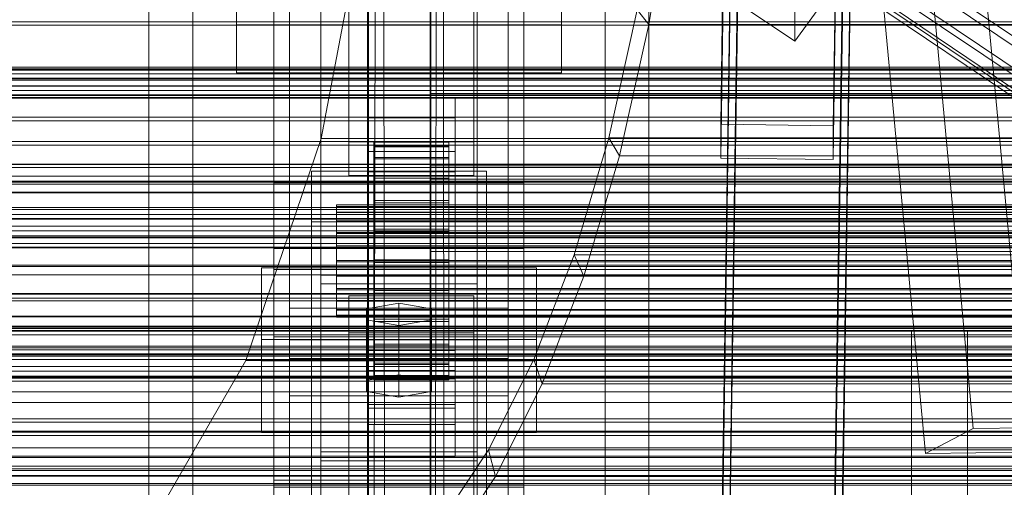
# Model space of a CAD drawing. Header units: millimetres. Extents: x -4738 to 65662, y -68080 to 6847.
# Tile 311 of 656: x -491 to -333, y -33725 to -33650. Entities that reach past the tile are written whole.
import ezdxf

# ---------------------------------------------------------------- set-up
doc = ezdxf.new("R2010")
doc.units = ezdxf.units.MM
for name, color, linetype, lineweight in [('COTAS_O', 1, 'Continuous', 0), ('frontal_briquetadora', 7, 'Continuous', 0), ('frontal_C01', 7, 'Continuous', 0), ('frontal_C02', 7, 'Continuous', 0), ('frontal_C03', 7, 'Continuous', 0), ('frontal_C10', 7, 'Continuous', 0), ('frontal_mezcladora', 7, 'Continuous', 0), ('frontal_secador', 7, 'Continuous', 0)]:
    doc.layers.add(name, color=color, linetype=linetype, lineweight=lineweight)
doc.dimstyles.new('R19_100', dxfattribs={"dimtxt": 250, "dimasz": 150, "dimexe": 150, "dimexo": 80, "dimgap": 100, "dimtad": 1, "dimtih": 1, "dimtoh": 1, "dimdsep": 46, "dimcen": 0.09, "dimadec": 0, "dimazin": 0, "dimtfac": 1, "dimtdec": 4, "dimtofl": 0, "dimtmove": 0, "dimatfit": 3, "dimfxl": 1, "dimtolj": 1, "dimtzin": 0, "dimarcsym": 0})

# ---------------------------------------------------------------- blocks, each defined once
blk = doc.blocks.new('DIM_R30_48')
at = {"layer": 'COTAS_O'}
for p, q in [((-1725, -33700), (-1575, -33655)), ((1725, -33700), (1575, -33655)), ((-1725, -34400), (-1725, -33700)), ((-1725, -33700), (1725, -33700)), ((-1725, -33700), (-1575, -33745)), ((1725, -33700), (1575, -33745)), ((1725, -34400), (1725, -33700))]:
    blk.add_line(p, q, dxfattribs=at)
blk.add_text('3450 O', height=250, dxfattribs=at).set_placement((0, -33600))
blk = doc.blocks.new('DIM_R30_51')
at = {"layer": 'COTAS_O'}
for p, q in [((-650, -33700), (50, -33700)), ((50, -33700), (5, -33850)), ((50, -34900), (50, -33700)), ((50, -33700), (95, -33850)), ((50, -34900), (5, -34750)), ((50, -34900), (95, -34750)), ((-650, -34900), (50, -34900))]:
    blk.add_line(p, q, dxfattribs=at)
blk.add_text('1200 O', height=250, rotation=90, dxfattribs=at).set_placement((-50, -34300))

msp = doc.modelspace()

# ---------------------------------------------------------------- linework, layer by layer
at = {"layer": 'frontal_briquetadora'}
for p, q in [((-348, -33700), (-292, -33700)), ((-348, -33700), (-348, -33755)), ((-301, -33700), (-339, -33700)), ((-339, -33700), (-339, -33755))]:
    msp.add_line(p, q, dxfattribs=at)
at = {"layer": 'frontal_C01'}
for p, q in [((-450, -33725.366), (-450, -33401.827)), ((-410, -33401.827), (-410, -33725.366)), ((-442.5, -34010.796), (-442.5, -33407.996)), ((-417.5, -33407.996), (-417.5, -34010.796)), ((-447.5, -33696.303), (-447.5, -33417.042)), ((-412.5, -33417.042), (-412.5, -33696.303)), ((-447.5, -33704.392), (-447.5, -33425.131)), ((-412.5, -33704.392), (-412.5, -33425.131)), ((-442.5, -34036.976), (-442.5, -33434.177)), ((-417.5, -34036.976), (-417.5, -33434.177)), ((-450, -33763.885), (-450, -33440.346)), ((-410, -33763.885), (-410, -33440.346)), ((-378.512, -33666.912), (-375.644, -33471.802)), ((-357.646, -33472.047), (-360.514, -33667.158)), ((-378.512, -33672.305), (-375.644, -33477.194)), ((-360.514, -33672.55), (-357.646, -33477.44)), ((-438, -33669.72), (-438, -33530.86)), ((-418, -33530.86), (-418, -33669.72)), ((-438, -33536.252), (-438, -33675.112)), ((-418, -33675.112), (-418, -33536.252)), ((-450, -33676.273), (-450, -33584.604)), ((-410, -33584.604), (-410, -33676.273)), ((-456, -33650.99), (-456, -33633.735)), ((-450, -33724.422), (-450, -33632.752)), ((-410, -33724.422), (-410, -33632.752)), ((-404, -33633.735), (-404, -33650.99)), ((-378.512, -33827.696), (-375.644, -33632.585)), ((-357.646, -33632.83), (-360.514, -33827.941)), ((-357.863, -33636.715), (-173.554, -33761.05)), ((-378.512, -33833.088), (-375.644, -33637.978)), ((-360.514, -33833.334), (-357.646, -33638.223)), ((-352.572, -33638.738), (-168.263, -33763.073)), ((-359.326, -33640.368), (-175.016, -33764.703)), ((-456, -33641.439), (-456, -33658.694)), ((-404, -33658.694), (-404, -33641.439)), ((-366.675, -33653.629), (-366.618, -33640.688)), ((-355.584, -33641.798), (-171.275, -33766.133)), ((-359.83, -33642.823), (-175.521, -33767.158)), ((-357.893, -33643.563), (-173.584, -33767.898)), ((-359.341, -33643.913), (-175.032, -33768.247)), ((-378.143, -33645.893), (-366.675, -33653.629)), ((-366.675, -33653.629), (-360.939, -33645.743)), ((-404, -33650.99), (-456, -33650.99)), ((-456, -33650.99), (-456, -33658.694)), ((-404, -33658.694), (-404, -33650.99)), ((-456, -33658.694), (-404, -33658.694)), ((-425, -33675.679), (-425, -33661.983)), ((-425, -33661.983), (425, -33661.983)), ((-425, -33673.539), (-425, -33661.983)), ((-435, -33665.868), (-435, -33662.633)), ((-435, -33662.633), (-421, -33662.633)), ((-435, -33703.077), (-435, -33662.633)), ((-421, -33662.633), (-421, -33665.868)), ((-421, -33662.633), (-421, -33703.077)), ((-421, -33665.868), (-435, -33665.868)), ((-435, -33665.868), (-435, -33706.313)), ((-421, -33706.313), (-421, -33665.868)), ((-360.514, -33667.158), (-378.512, -33666.912)), ((-378.512, -33666.912), (-378.512, -33672.305)), ((-360.514, -33672.55), (-360.514, -33667.158)), ((-418, -33669.72), (-438, -33669.72)), ((-438, -33669.72), (-438, -33675.112)), ((-434, -33679.787), (-434, -33669.788)), ((-434, -33669.788), (-434, -33670.38)), ((-434, -33669.788), (-422, -33669.788)), ((-434, -33670.49), (-434, -33669.788)), ((-434, -33680.068), (-434, -33670.38)), ((-434, -33670.38), (-434, -33672.227)), ((-434, -33670.38), (-422, -33670.38)), ((-422, -33670.38), (-422, -33669.788)), ((-422, -33669.788), (-422, -33679.787)), ((-422, -33669.788), (-422, -33670.49)), ((-422, -33672.227), (-422, -33670.38)), ((-422, -33670.38), (-422, -33680.068)), ((-418, -33675.112), (-418, -33669.72)), ((-435, -33674.496), (-435, -33671.26)), ((-435, -33671.26), (-421, -33671.26)), ((-435, -33711.705), (-435, -33671.26)), ((-434, -33680.12), (-434, -33670.49)), ((-434, -33670.49), (-422, -33670.49)), ((-434, -33672.439), (-434, -33670.49)), ((-422, -33670.49), (-422, -33680.12)), ((-422, -33670.49), (-422, -33672.439)), ((-421, -33671.26), (-421, -33674.496)), ((-421, -33671.26), (-421, -33711.705)), ((-434, -33680.942), (-434, -33672.227)), ((-434, -33672.227), (-434, -33675.202)), ((-434, -33672.227), (-422, -33672.227)), ((-434, -33681.043), (-434, -33672.439)), ((-434, -33672.439), (-422, -33672.439)), ((-434, -33675.503), (-434, -33672.439)), ((-422, -33675.202), (-422, -33672.227)), ((-422, -33672.227), (-422, -33680.942)), ((-422, -33672.439), (-422, -33681.043)), ((-422, -33672.439), (-422, -33675.503)), ((-378.512, -33672.305), (-360.514, -33672.55)), ((-444, -33682.505), (-444, -33674.417)), ((-444, -33674.417), (-416, -33674.417)), ((-444, -33761.571), (-444, -33674.417)), ((-421, -33674.496), (-435, -33674.496)), ((-435, -33674.496), (-435, -33714.94)), ((425, -33673.539), (-425, -33673.539)), ((-425, -33673.539), (-425, -33687.235)), ((-421, -33714.94), (-421, -33674.496)), ((-416, -33674.417), (-416, -33682.505)), ((-416, -33674.417), (-416, -33761.571)), ((-410, -33676.273), (-450, -33676.273)), ((-450, -33676.273), (-450, -33724.422)), ((-450, -33999.812), (-450, -33676.273)), ((-438, -33675.112), (-418, -33675.112)), ((-434, -33682.352), (-434, -33675.202)), ((-434, -33675.202), (-434, -33679.103)), ((-434, -33675.202), (-422, -33675.202)), ((-434, -33682.494), (-434, -33675.503)), ((-434, -33675.503), (-422, -33675.503)), ((-434, -33679.471), (-434, -33675.503)), ((425, -33675.679), (-425, -33675.679)), ((-425, -33675.679), (-425, -33687.235)), ((-422, -33679.103), (-422, -33675.202)), ((-422, -33675.202), (-422, -33682.352)), ((-422, -33675.503), (-422, -33682.494)), ((-422, -33675.503), (-422, -33679.471)), ((-410, -33724.422), (-410, -33676.273)), ((-410, -33676.273), (-410, -33999.812)), ((-440, -33680.12), (-440, -33679.787)), ((-440, -33679.787), (-440, -33680.068)), ((-440, -33679.787), (440, -33679.787)), ((-434, -33684.2), (-434, -33679.103)), ((-434, -33679.103), (-434, -33683.664)), ((-434, -33679.103), (-422, -33679.103)), ((-434, -33684.374), (-434, -33679.471)), ((-434, -33679.471), (-422, -33679.471)), ((-434, -33684.075), (-434, -33679.471)), ((-434, -33680.068), (-434, -33679.787)), ((-422, -33679.787), (-434, -33679.787)), ((-434, -33679.787), (-434, -33680.12)), ((-422, -33683.664), (-422, -33679.103)), ((-422, -33679.103), (-422, -33684.2)), ((-422, -33679.471), (-422, -33684.374)), ((-422, -33679.471), (-422, -33684.075)), ((-422, -33679.787), (-422, -33680.068)), ((-422, -33680.12), (-422, -33679.787)), ((-440, -33680.068), (-440, -33680.942)), ((-440, -33680.068), (440, -33680.068)), ((-440, -33681.043), (-440, -33680.12)), ((-440, -33680.12), (440, -33680.12)), ((-440, -33680.942), (-440, -33682.352)), ((-440, -33680.942), (440, -33680.942)), ((-440, -33682.494), (-440, -33681.043)), ((-440, -33681.043), (440, -33681.043)), ((-434, -33680.942), (-434, -33680.068)), ((-422, -33680.068), (-434, -33680.068)), ((-422, -33680.12), (-434, -33680.12)), ((-434, -33680.12), (-434, -33681.043)), ((-434, -33682.352), (-434, -33680.942)), ((-422, -33680.942), (-434, -33680.942)), ((-422, -33681.043), (-434, -33681.043)), ((-434, -33681.043), (-434, -33682.494)), ((-422, -33680.068), (-422, -33680.942)), ((-422, -33681.043), (-422, -33680.12)), ((-422, -33680.942), (-422, -33682.352)), ((-422, -33682.494), (-422, -33681.043)), ((-416, -33682.505), (-444, -33682.505)), ((-444, -33682.505), (-444, -33769.66)), ((-440, -33682.352), (-440, -33684.2)), ((-440, -33682.352), (440, -33682.352)), ((-440, -33684.374), (-440, -33682.494)), ((-440, -33682.494), (440, -33682.494)), ((-434, -33684.2), (-434, -33682.352)), ((-422, -33682.352), (-434, -33682.352)), ((-422, -33682.494), (-434, -33682.494)), ((-434, -33682.494), (-434, -33684.374)), ((-422, -33682.352), (-422, -33684.2)), ((-422, -33684.374), (-422, -33682.494)), ((-416, -33769.66), (-416, -33682.505)), ((-440, -33684.2), (-440, -33686.36)), ((-440, -33684.2), (440, -33684.2)), ((-440, -33686.555), (-440, -33684.374)), ((-440, -33684.374), (440, -33684.374)), ((-434, -33683.664), (-434, -33686.36)), ((-422, -33683.664), (-434, -33683.664)), ((-434, -33683.664), (-434, -33688.574)), ((-434, -33686.555), (-434, -33684.075)), ((-434, -33684.075), (-422, -33684.075)), ((-434, -33688.999), (-434, -33684.075)), ((-434, -33686.36), (-434, -33684.2)), ((-422, -33684.2), (-434, -33684.2)), ((-422, -33684.374), (-434, -33684.374)), ((-434, -33684.374), (-434, -33686.555)), ((-422, -33686.36), (-422, -33683.664)), ((-422, -33688.574), (-422, -33683.664)), ((-422, -33684.075), (-422, -33686.555)), ((-422, -33684.075), (-422, -33688.999)), ((-422, -33684.2), (-422, -33686.36)), ((-422, -33686.555), (-422, -33684.374)), ((-440, -33686.36), (-440, -33688.686)), ((440, -33686.36), (-440, -33686.36)), ((-440, -33688.887), (-440, -33686.555)), ((-440, -33686.555), (440, -33686.555)), ((-434, -33686.36), (-422, -33686.36)), ((-434, -33688.686), (-434, -33686.36)), ((-422, -33686.555), (-434, -33686.555)), ((-434, -33686.555), (-434, -33688.887)), ((-425, -33687.235), (425, -33687.235)), ((-422, -33686.36), (-422, -33688.686)), ((-422, -33688.887), (-422, -33686.555)), ((-440, -33688.686), (-440, -33691.018)), ((-440, -33688.686), (440, -33688.686)), ((-440, -33691.213), (-440, -33688.887)), ((-440, -33688.887), (440, -33688.887)), ((-434, -33688.686), (-434, -33688.574)), ((-434, -33688.574), (-434, -33693.498)), ((-434, -33688.574), (-422, -33688.574)), ((-434, -33691.018), (-434, -33688.686)), ((-422, -33688.686), (-434, -33688.686)), ((-434, -33688.887), (-434, -33688.999)), ((-422, -33688.887), (-434, -33688.887)), ((-434, -33688.887), (-434, -33691.213)), ((-434, -33688.999), (-422, -33688.999)), ((-434, -33693.909), (-434, -33688.999)), ((-422, -33693.498), (-422, -33688.574)), ((-422, -33688.574), (-422, -33688.686)), ((-422, -33688.686), (-422, -33691.018)), ((-422, -33688.999), (-422, -33688.887)), ((-422, -33691.213), (-422, -33688.887)), ((-422, -33688.999), (-422, -33693.909)), ((-450, -33700.925), (-450, -33690.14)), ((-450, -33690.14), (450, -33690.14)), ((-450, -33723.844), (-450, -33690.14)), ((-440, -33691.018), (-440, -33693.199)), ((-440, -33691.018), (440, -33691.018)), ((-440, -33693.374), (-440, -33691.213)), ((-440, -33691.213), (440, -33691.213)), ((-434, -33693.199), (-434, -33691.018)), ((-434, -33691.018), (-434, -33693.498)), ((-422, -33691.018), (-434, -33691.018)), ((-434, -33691.213), (-434, -33693.909)), ((-422, -33691.213), (-434, -33691.213)), ((-434, -33691.213), (-434, -33693.374)), ((-422, -33693.498), (-422, -33691.018)), ((-422, -33691.018), (-422, -33693.199)), ((-422, -33693.909), (-422, -33691.213)), ((-422, -33693.374), (-422, -33691.213)), ((-440, -33693.199), (-440, -33695.079)), ((-440, -33693.199), (440, -33693.199)), ((-440, -33695.221), (-440, -33693.374)), ((-440, -33693.374), (440, -33693.374)), ((-434, -33695.079), (-434, -33693.199)), ((-434, -33693.199), (-434, -33698.102)), ((-422, -33693.199), (-434, -33693.199)), ((-434, -33693.374), (-434, -33698.47)), ((-422, -33693.374), (-434, -33693.374)), ((-434, -33693.374), (-434, -33695.221)), ((-434, -33693.498), (-434, -33698.102)), ((-434, -33693.498), (-422, -33693.498)), ((-434, -33693.909), (-422, -33693.909)), ((-434, -33698.47), (-434, -33693.909)), ((-422, -33698.102), (-422, -33693.199)), ((-422, -33693.199), (-422, -33695.079)), ((-422, -33698.47), (-422, -33693.374)), ((-422, -33695.221), (-422, -33693.374)), ((-422, -33698.102), (-422, -33693.498)), ((-422, -33693.909), (-422, -33698.47)), ((-440, -33695.079), (-440, -33696.53)), ((-440, -33695.079), (440, -33695.079)), ((-440, -33696.631), (-440, -33695.221)), ((-440, -33695.221), (440, -33695.221)), ((-434, -33696.53), (-434, -33695.079)), ((-434, -33695.079), (-434, -33702.07)), ((-422, -33695.079), (-434, -33695.079)), ((-434, -33695.221), (-434, -33702.371)), ((-422, -33695.221), (-434, -33695.221)), ((-434, -33695.221), (-434, -33696.631)), ((-422, -33702.07), (-422, -33695.079)), ((-422, -33695.079), (-422, -33696.53)), ((-422, -33702.371), (-422, -33695.221)), ((-422, -33696.631), (-422, -33695.221)), ((-412.5, -33696.303), (-447.5, -33696.303)), ((-447.5, -33696.303), (-447.5, -33704.392)), ((-440, -33696.53), (-440, -33697.453)), ((-440, -33696.53), (440, -33696.53)), ((-440, -33697.505), (-440, -33696.631)), ((-440, -33696.631), (440, -33696.631)), ((-434, -33697.453), (-434, -33696.53)), ((-434, -33696.53), (-434, -33705.134)), ((-422, -33696.53), (-434, -33696.53)), ((-434, -33696.631), (-434, -33705.346)), ((-422, -33696.631), (-434, -33696.631)), ((-434, -33696.631), (-434, -33697.505)), ((-422, -33705.134), (-422, -33696.53)), ((-422, -33696.53), (-422, -33697.453)), ((-422, -33705.346), (-422, -33696.631)), ((-422, -33697.505), (-422, -33696.631)), ((-412.5, -33704.392), (-412.5, -33696.303)), ((-440, -33697.453), (-440, -33697.786)), ((-440, -33697.453), (440, -33697.453)), ((-440, -33697.786), (-440, -33697.505)), ((-440, -33697.505), (440, -33697.505)), ((-440, -33697.786), (440, -33697.786)), ((-434, -33697.786), (-434, -33697.453)), ((-434, -33697.453), (-434, -33707.083)), ((-422, -33697.453), (-434, -33697.453)), ((-434, -33697.505), (-434, -33707.193)), ((-422, -33697.505), (-434, -33697.505)), ((-434, -33697.505), (-434, -33697.786)), ((-434, -33697.786), (-434, -33707.785)), ((-422, -33697.786), (-434, -33697.786)), ((-434, -33698.102), (-434, -33702.07)), ((-434, -33698.102), (-422, -33698.102)), ((-434, -33698.47), (-422, -33698.47)), ((-434, -33702.371), (-434, -33698.47)), ((-422, -33707.083), (-422, -33697.453)), ((-422, -33697.453), (-422, -33697.786)), ((-422, -33707.193), (-422, -33697.505)), ((-422, -33697.786), (-422, -33697.505)), ((-422, -33707.785), (-422, -33697.786)), ((-422, -33702.07), (-422, -33698.102)), ((-422, -33698.47), (-422, -33702.371)), ((-435, -33712.321), (-435, -33699.919)), ((-435, -33699.919), (-421, -33699.919)), ((-435, -33707.623), (-435, -33699.919)), ((-421, -33699.919), (-421, -33712.321)), ((-421, -33699.919), (-421, -33707.623)), ((450, -33700.925), (-450, -33700.925)), ((-450, -33700.925), (-450, -33734.629)), ((-421, -33703.077), (-435, -33703.077)), ((-435, -33703.077), (-435, -33706.313)), ((-434, -33702.07), (-434, -33705.134)), ((-434, -33702.07), (-422, -33702.07)), ((-434, -33702.371), (-422, -33702.371)), ((-434, -33705.346), (-434, -33702.371)), ((-422, -33705.134), (-422, -33702.07)), ((-422, -33702.371), (-422, -33705.346)), ((-421, -33706.313), (-421, -33703.077)), ((-447.5, -33704.392), (-412.5, -33704.392)), ((-435, -33706.313), (-421, -33706.313)), ((-434, -33705.134), (-434, -33707.083)), ((-434, -33705.134), (-422, -33705.134)), ((-434, -33705.346), (-422, -33705.346)), ((-434, -33707.193), (-434, -33705.346)), ((-422, -33707.083), (-422, -33705.134)), ((-422, -33705.346), (-422, -33707.193)), ((-421, -33707.623), (-435, -33707.623)), ((-435, -33707.623), (-435, -33720.025)), ((-434, -33707.083), (-434, -33707.785)), ((-434, -33707.083), (-422, -33707.083)), ((-434, -33707.193), (-422, -33707.193)), ((-434, -33707.785), (-434, -33707.193)), ((-434, -33707.785), (-422, -33707.785)), ((-422, -33707.785), (-422, -33707.083)), ((-422, -33707.193), (-422, -33707.785)), ((-421, -33720.025), (-421, -33707.623)), ((-421, -33711.705), (-435, -33711.705)), ((-435, -33711.705), (-435, -33714.94)), ((-421, -33712.321), (-435, -33712.321)), ((-435, -33712.321), (-435, -33720.025)), ((-421, -33714.94), (-421, -33711.705)), ((-421, -33720.025), (-421, -33712.321)), ((-435, -33714.94), (-421, -33714.94)), ((-435, -33720.025), (-421, -33720.025)), ((450, -33723.844), (-450, -33723.844)), ((-450, -33723.844), (-450, -33734.629)), ((-450, -33724.422), (-410, -33724.422)), ((-450, -34047.96), (-450, -33724.422)), ((-410, -34047.96), (-410, -33724.422))]:
    msp.add_line(p, q, dxfattribs=at)
at = {"layer": 'frontal_C02'}
for p, q in [((-450, -33686.788), (-450, -33329.126)), ((-410, -33329.126), (-410, -33686.788)), ((-450, -33724.97), (-450, -33367.308)), ((-410, -33724.97), (-410, -33367.308)), ((-450, -33863.38), (-450, -33505.718)), ((-410, -33505.718), (-410, -33863.38)), ((-442.5, -33691.038), (-442.5, -33514.74)), ((-417.5, -33514.74), (-417.5, -33691.038)), ((-470, -35975), (-470, -33530.372)), ((-463, -35975), (-463, -33530.372)), ((-397, -35975), (-397, -33530.372)), ((-390, -35975), (-390, -33530.372)), ((-442.5, -33720.72), (-442.5, -33544.423)), ((-417.5, -33720.72), (-417.5, -33544.423)), ((-378.512, -33744.143), (-375.644, -33550.738)), ((-357.646, -33550.982), (-360.514, -33744.387)), ((-450, -33911.107), (-450, -33553.445)), ((-410, -33911.107), (-410, -33553.445)), ((-378.512, -33750.105), (-375.644, -33556.7)), ((-360.514, -33750.348), (-357.646, -33556.943)), ((-410, -33686.788), (-450, -33686.788)), ((-450, -33686.788), (-450, -33724.97)), ((-450, -34044.45), (-450, -33686.788)), ((-410, -33724.97), (-410, -33686.788)), ((-410, -33686.788), (-410, -34044.45)), ((-452, -33704.759), (-452, -33689.856)), ((-452, -33689.856), (-408, -33689.856)), ((-452, -33701.311), (-452, -33689.856)), ((-408, -33689.856), (-408, -33704.759)), ((-408, -33689.856), (-408, -33701.311)), ((-442.5, -33720.72), (-442.5, -33691.038)), ((-442.5, -33691.038), (-417.5, -33691.038)), ((-417.5, -33692.436), (-442.5, -33692.436)), ((-442.5, -33692.436), (-442.5, -33719.322)), ((-442.5, -34231.462), (-442.5, -33692.436)), ((-417.5, -33691.038), (-417.5, -33720.72)), ((-417.5, -33719.322), (-417.5, -33692.436)), ((-417.5, -33692.436), (-417.5, -34231.462)), ((-438, -33700.288), (-438, -33694.327)), ((-438, -33694.327), (-418, -33694.327)), ((-438, -33835.166), (-438, -33694.327)), ((-430, -33695.519), (-435.196, -33696.413)), ((-424.804, -33696.413), (-430, -33695.519)), ((-430, -33706.974), (-430, -33695.519)), ((-418, -33694.327), (-418, -33700.288)), ((-418, -33694.327), (-418, -33835.166)), ((-435.196, -33696.413), (-435.196, -33698.202)), ((-435.196, -33707.868), (-435.196, -33696.413)), ((-424.804, -33698.202), (-424.804, -33696.413)), ((-424.804, -33707.868), (-424.804, -33696.413)), ((-435.196, -33698.202), (-430, -33699.096)), ((-435.196, -33709.656), (-435.196, -33698.202)), ((-430, -33699.096), (-424.804, -33698.202)), ((-424.804, -33709.656), (-424.804, -33698.202)), ((-418, -33700.288), (-438, -33700.288)), ((-438, -33700.288), (-438, -33841.127)), ((-430, -33699.096), (-430, -33710.551)), ((-418, -33841.127), (-418, -33700.288)), ((-408, -33701.311), (-452, -33701.311)), ((-452, -33701.311), (-452, -33716.214)), ((-447.5, -33710.35), (-447.5, -33701.408)), ((-447.5, -33701.408), (-412.5, -33701.408)), ((-447.5, -33882.773), (-447.5, -33701.408)), ((-412.5, -33701.408), (-412.5, -33710.35)), ((-412.5, -33701.408), (-412.5, -33882.773)), ((-408, -33716.214), (-408, -33701.311)), ((-408, -33704.759), (-452, -33704.759)), ((-452, -33704.759), (-452, -33716.214)), ((-408, -33716.214), (-408, -33704.759)), ((-435.196, -33707.868), (-430, -33706.974)), ((-435.196, -33709.656), (-435.196, -33707.868)), ((-430, -33706.974), (-424.804, -33707.868)), ((-424.804, -33707.868), (-424.804, -33709.656)), ((-430, -33710.551), (-435.196, -33709.656)), ((-424.804, -33709.656), (-430, -33710.551)), ((-412.5, -33710.35), (-447.5, -33710.35)), ((-447.5, -33891.714), (-447.5, -33710.35)), ((-412.5, -33891.714), (-412.5, -33710.35)), ((-452, -33716.214), (-408, -33716.214)), ((-442.5, -33719.322), (-417.5, -33719.322)), ((-442.5, -34258.348), (-442.5, -33719.322)), ((-417.5, -33720.72), (-442.5, -33720.72)), ((-417.5, -34258.348), (-417.5, -33719.322)), ((-450, -33724.97), (-410, -33724.97)), ((-450, -34082.632), (-450, -33724.97)), ((-410, -34082.632), (-410, -33724.97))]:
    msp.add_line(p, q, dxfattribs=at)
at = {"layer": 'frontal_C03'}
for p, q in [((1250, -33651.048), (-1250, -33651.048)), ((1250, -33657.745), (-1250, -33657.745)), ((1496, -33658.154), (-1496, -33658.154)), ((1496, -33658.271), (-1496, -33658.271)), ((1250, -33658.062), (-1250, -33658.062)), ((1250, -33658.856), (-1250, -33658.856)), ((1496, -33659.537), (-1496, -33659.537)), ((1496, -33659.873), (-1496, -33659.873)), ((-1250, -33659.62), (1250, -33659.62)), ((1250, -33660.743), (-1250, -33660.743)), ((-1250, -33660.829), (1250, -33660.829)), ((1496, -33662.212), (-1496, -33662.212)), ((1250, -33661.507), (-1250, -33661.507)), ((1250, -33662.301), (-1250, -33662.301)), ((1496, -33662.713), (-1496, -33662.713)), ((1250, -33662.618), (-1250, -33662.618)), ((1250, -33662.722), (-1250, -33662.722)), ((-1496, -33665.77), (1496, -33665.77)), ((1496, -33666.362), (-1496, -33666.362)), ((1496, -33669.67), (-1496, -33669.67)), ((1496, -33670.262), (-1496, -33670.262)), ((1496, -33673.318), (-1496, -33673.318)), ((1250, -33673.31), (-1250, -33673.31)), ((1496, -33673.82), (-1496, -33673.82)), ((1496, -33676.159), (-1496, -33676.159)), ((1496, -33676.494), (-1496, -33676.494)), ((1250, -33675.202), (-1250, -33675.202)), ((1496, -33677.76), (-1496, -33677.76)), ((1496, -33677.878), (-1496, -33677.878)), ((1250, -33680.203), (-1250, -33680.203)), ((1250, -33680.519), (-1250, -33680.519)), ((1250, -33681.313), (-1250, -33681.313)), ((-1250, -33682.078), (1250, -33682.078)), ((1250, -33683.201), (-1250, -33683.201)), ((1250, -33683.965), (-1250, -33683.965)), ((1250, -33684.759), (-1250, -33684.759)), ((1250, -33684.984), (-1250, -33684.984)), ((1250, -33685.075), (-1250, -33685.075)), ((1250, -33686.588), (-1250, -33686.588)), ((1250, -33694.075), (-1250, -33694.075)), ((1250, -33695.147), (-1250, -33695.147)), ((1250, -33699.199), (-1250, -33699.199)), ((1250, -33699.575), (-1250, -33699.575)), ((1250, -33702.661), (-1250, -33702.661)), ((1250, -33702.977), (-1250, -33702.977)), ((1250, -33703.771), (-1250, -33703.771)), ((-1250, -33704.535), (1250, -33704.535)), ((1250, -33705.658), (-1250, -33705.658)), ((1250, -33706.422), (-1250, -33706.422)), ((1250, -33707.216), (-1250, -33707.216)), ((1250, -33707.533), (-1250, -33707.533))]:
    msp.add_line(p, q, dxfattribs=at)
at = {"layer": 'frontal_C10'}
for p, q in [((-356.615, -33517.083), (-338.102, -33715.584)), ((-345.758, -33719.594), (-364.272, -33521.093)), ((-329.211, -33719.344), (-347.724, -33520.843)), ((-434.424, -33626.922), (-442.454, -33669.179)), ((-389.993, -33650.931), (-386.41, -33628.517)), ((-391.853, -33648.619), (-396.399, -33669.062)), ((-389.993, -33650.931), (-391.853, -33648.619)), ((-564.059, -33650.498), (-11.76, -33650.498)), ((-394.686, -33671.952), (-389.993, -33650.931)), ((70.256, -33650.931), (-389.993, -33650.931)), ((-442.454, -33669.179), (-454.484, -33704.677)), ((-442.454, -33669.179), (109.844, -33669.179)), ((-396.399, -33669.062), (-401.948, -33687.814)), ((-394.686, -33671.952), (-396.399, -33669.062)), ((-396.399, -33669.062), (63.849, -33669.062)), ((-400.41, -33691.223), (-394.686, -33671.952)), ((65.562, -33671.952), (-394.686, -33671.952)), ((-401.948, -33687.814), (-408.405, -33704.554)), ((-400.41, -33691.223), (-401.948, -33687.814)), ((-401.948, -33687.814), (58.3, -33687.814)), ((-553.774, -33689.424), (-1.476, -33689.424)), ((-407.064, -33708.416), (-400.41, -33691.223)), ((59.839, -33691.223), (-400.41, -33691.223)), ((-454.484, -33704.677), (-469.695, -33730.997)), ((-454.484, -33704.677), (97.814, -33704.677)), ((-408.405, -33704.554), (-415.66, -33718.996)), ((-407.064, -33708.416), (-408.405, -33704.554)), ((-408.405, -33704.554), (51.843, -33704.554)), ((-414.536, -33723.238), (-407.064, -33708.416)), ((53.184, -33708.416), (-407.064, -33708.416)), ((-273.016, -33711.435), (-1055.439, -33711.435)), ((-345.758, -33719.594), (-338.102, -33715.584)), ((-338.102, -33715.584), (-321.555, -33715.334)), ((-415.66, -33718.996), (-423.589, -33730.893)), ((-414.536, -33723.238), (-415.66, -33718.996)), ((-415.66, -33718.996), (44.589, -33718.996)), ((-539.903, -33720.212), (12.395, -33720.212)), ((-329.211, -33719.344), (-345.758, -33719.594)), ((-1074.886, -33721.619), (-292.463, -33721.619)), ((-1054.499, -33723.191), (-272.076, -33723.191)), ((-422.698, -33735.437), (-414.536, -33723.238)), ((45.712, -33723.238), (-414.536, -33723.238))]:
    msp.add_line(p, q, dxfattribs=at)
at = {"layer": 'frontal_mezcladora'}
msp.add_line((-650, -33700), (650, -33700), dxfattribs=at)
at = {"layer": 'frontal_secador'}
for p, q in [((-433.02, -33225.78), (-435, -34283)), ((-433.02, -33225.78), (-431.48, -34297.08)), ((-434.78, -33232.82), (-435, -34283)), ((-423.38, -33233.82), (-425, -34277)), ((-423.38, -33233.82), (-422.12, -34288.52)), ((-435, -34283), (-435, -33237)), ((-424.82, -33239.58), (-425, -34277)), ((-425, -34277), (-425, -33243)), ((-1250, -33676), (1250, -33676)), ((-1250, -33682), (1250, -33682)), ((-1250, -33685), (1250, -33685)), ((1250, -33686), (-1250, -33686)), ((-1250, -33686.659), (1250, -33686.659)), ((1250, -33689.659), (-1250, -33689.659)), ((-1250, -33691), (1250, -33691)), ((1250, -33694), (-1250, -33694)), ((-1250, -33694.728), (1250, -33694.728)), ((-1250, -33697.588), (1250, -33697.588)), ((1250, -33697.611), (-1250, -33697.611)), ((1250, -33697.728), (-1250, -33697.728)), ((-1250, -33699.387), (1250, -33699.387)), ((1250, -33699.918), (-1250, -33699.918)), ((-1250, -33700), (1250, -33700)), ((1250, -33700.588), (-1250, -33700.588)), ((1250, -33702.387), (-1250, -33702.387)), ((1250, -33703), (-1250, -33703)), ((-1250, -33703.65), (1250, -33703.65)), ((1250, -33704), (-1250, -33704)), ((1250, -33707.382), (-1250, -33707.382)), ((-1250, -33708), (1250, -33708)), ((1250, -33709.689), (-1250, -33709.689)), ((1250, -33714), (-1250, -33714)), ((1250, -33714.545), (-1250, -33714.545)), ((1250, -33716), (-1250, -33716)), ((1250, -33716.144), (-1250, -33716.144)), ((1250, -33716.709), (-1250, -33716.709)), ((1250, -33718.686), (-1250, -33718.686)), ((1250, -33720), (-1250, -33720)), ((1320, -33722), (-1320, -33722)), ((1320, -33722.273), (-1320, -33722.273)), ((1250, -33722), (-1250, -33722)), ((1320, -33723.072), (-1320, -33723.072)), ((1320, -33724.343), (-1320, -33724.343)), ((1250, -33724.651), (-1250, -33724.651))]:
    msp.add_line(p, q, dxfattribs=at)

# ---------------------------------------------------------------- dimensions: what is measured, and where the dimension line sits
at = {"layer": 'COTAS_O'}
for p1, p2, distance, picture, middle in [((-650, -34900), (-650, -33700), -700, 'DIM_R30_51', (50, -34300)), ((-1725, -34400), (1725, -34400), 700, 'DIM_R30_48', (0, -33700))]:
    dim = msp.add_aligned_dim(p1=p1, p2=p2, distance=distance, text='<> O', dimstyle='R19_100', dxfattribs=at)
    dim.commit()
    dim.dimension.update_dxf_attribs({"geometry": picture, "text_midpoint": middle})

doc.saveas('drawing.dxf')
